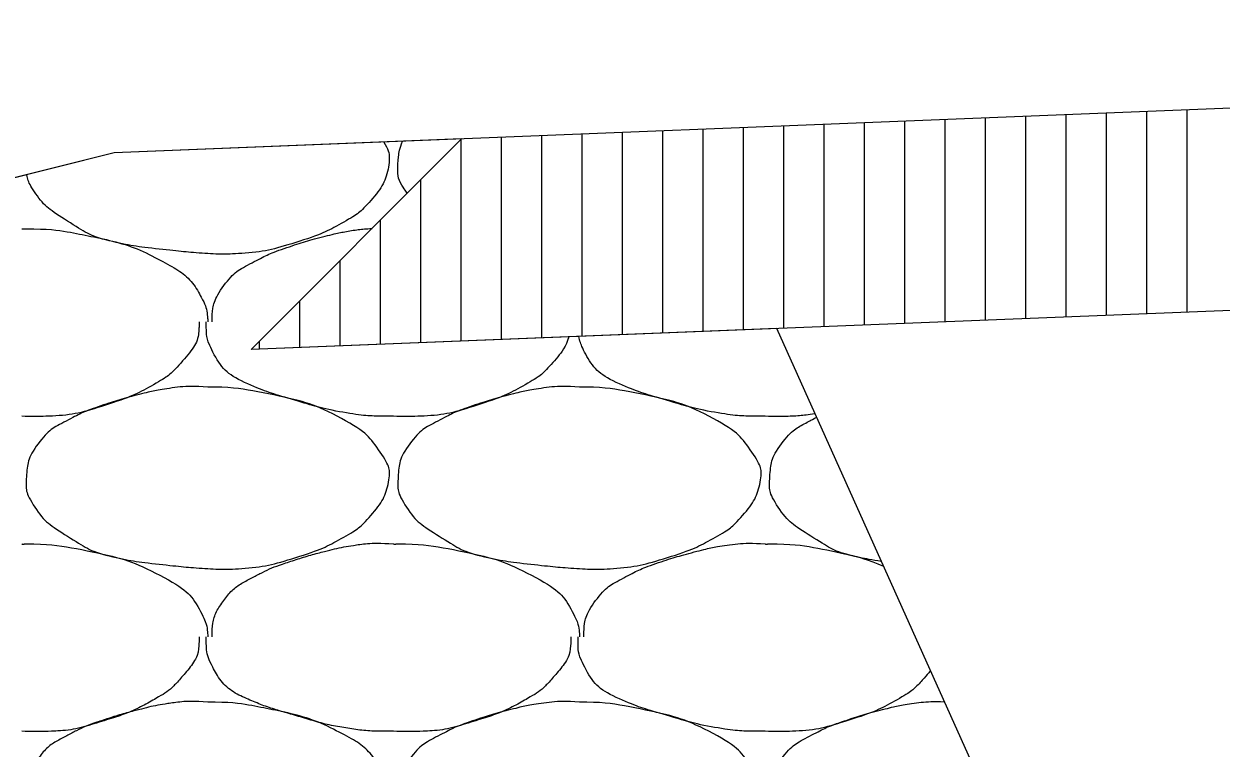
# Model space of a CAD drawing. Extents: x 1373719 to 1374161, y 379835 to 380167.
# Drawn here: x 1373949.606 to 1373951.09, y 380059.488 to 380060.386 of the extents above; entities that cross this region are included whole.
import ezdxf

# ---------------------------------------------------------------- set-up
doc = ezdxf.new("R2010")
doc.units = 0
for name, color, linetype in [('ACHM Surface', 7, 'Continuous'), ('Aggregate Base Course', 7, 'Continuous'), ('SIGNATURE', 7, 'Continuous')]:
    doc.layers.add(name, color=color, linetype=linetype)

msp = doc.modelspace()

# ---------------------------------------------------------------- linework, layer by layer
for p, q in [((1373953.7147, 380060.3855), (1373949.7179, 380060.2256)), ((1373950.1486, 380060.2429), (1373949.8879, 380059.9821)), ((1373949.7179, 380060.2256), (1373933.7145, 380056.2248))]:
    msp.add_line(p, q)
msp.add_lwpolyline([(1373964.7191, 380060.3555), (1373954.7426, 380060.1559), (1373953.7749, 380060.1371), (1373951.6848, 380060.0535), (1373949.8879, 380059.9821)])
at = {"layer": 'ACHM Surface'}
for p, q in [((1373950.798, 380060.0183), (1373950.798, 380060.2689)), ((1373950.848, 380060.0202), (1373950.848, 380060.2709)), ((1373950.898, 380060.0222), (1373950.898, 380060.2729)), ((1373950.948, 380060.0242), (1373950.948, 380060.2749)), ((1373950.998, 380060.0262), (1373950.998, 380060.2769)), ((1373951.048, 380060.0282), (1373951.048, 380060.2789)), ((1373950.398, 380060.0024), (1373950.398, 380060.2529)), ((1373950.448, 380060.0044), (1373950.448, 380060.2549)), ((1373950.498, 380060.0064), (1373950.498, 380060.2569)), ((1373950.548, 380060.0083), (1373950.548, 380060.2589)), ((1373950.598, 380060.0103), (1373950.598, 380060.2609)), ((1373950.648, 380060.0123), (1373950.648, 380060.2629)), ((1373950.698, 380060.0143), (1373950.698, 380060.2649)), ((1373950.748, 380060.0163), (1373950.748, 380060.2669)), ((1373950.148, 380059.9925), (1373950.148, 380060.2422)), ((1373950.198, 380059.9944), (1373950.198, 380060.2449)), ((1373950.248, 380059.9964), (1373950.248, 380060.2469)), ((1373950.298, 380059.9984), (1373950.298, 380060.2489)), ((1373950.348, 380060.0004), (1373950.348, 380060.2509)), ((1373950.098, 380059.9905), (1373950.098, 380060.1922)), ((1373950.048, 380059.9885), (1373950.048, 380060.1422)), ((1373949.998, 380059.9865), (1373949.998, 380060.0922)), ((1373949.948, 380059.9845), (1373949.948, 380060.0422)), ((1373949.898, 380059.9825), (1373949.898, 380059.9922))]:
    msp.add_line(p, q, dxfattribs=at)
at = {"layer": 'Aggregate Base Course'}
for points, degree in [([(1373950.0521, 380060.239), (1373950.0576, 380060.2306), (1373950.0605, 380060.2209), (1373950.056, 380060.1955), (1373950.0472, 380060.1787), (1373950.0254, 380060.1544), (1373950.017, 380060.148), (1373949.9887, 380060.1319), (1373949.9708, 380060.1233), (1373949.9255, 380060.1089), (1373949.8999, 380060.1025), (1373949.8604, 380060.1), (1373949.8472, 380060.0999), (1373949.8142, 380060.1021), (1373949.7944, 380060.1041), (1373949.7528, 380060.1086), (1373949.7313, 380060.112), (1373949.6922, 380060.1211), (1373949.677, 380060.1305), (1373949.6433, 380060.1516), (1373949.6288, 380060.1625), (1373949.6126, 380060.1873), (1373949.6106, 380060.1929), (1373949.6097, 380060.1986)], 3), ([(1373950.0813, 380060.1756), (1373950.0799, 380060.1776), (1373950.0784, 380060.1796), (1373950.0705, 380060.1917), (1373950.0692, 380060.2023), (1373950.0703, 380060.2216), (1373950.0718, 380060.2309), (1373950.0754, 380060.24)], 3), ([(1373949.6036, 380060.1314), (1373949.6054, 380060.1313), (1373949.6072, 380060.1315), (1373949.609, 380060.1314)], 2), ([(1373949.609, 380060.1314), (1373949.6354, 380060.1318), (1373949.6618, 380060.1278), (1373949.6882, 380060.1224), (1373949.7204, 380060.1158), (1373949.7501, 380060.106), (1373949.78, 380060.09), (1373949.7999, 380060.0793), (1373949.8158, 380060.0654), (1373949.8268, 380060.045), (1373949.8315, 380060.0362), (1373949.8333, 380060.0273), (1373949.834, 380060.018), (1373949.8341, 380060.0174), (1373949.8341, 380060.0168), (1373949.834, 380060.0162)], 3), ([(1373949.8394, 380060.0162), (1373949.8394, 380060.0168), (1373949.8394, 380060.0174), (1373949.8397, 380060.0332), (1373949.844, 380060.0478), (1373949.8637, 380060.0748), (1373949.876, 380060.0828), (1373949.9017, 380060.0962), (1373949.9133, 380060.102), (1373949.9437, 380060.1123), (1373949.9615, 380060.1177), (1373949.9911, 380060.1254), (1373950.0025, 380060.1278), (1373950.0219, 380060.1309), (1373950.0298, 380060.1316), (1373950.0377, 380060.132)], 3), ([(1373949.8232, 380060.0162), (1373949.8233, 380060.0144), (1373949.8233, 380060.0126), (1373949.8225, 380059.9926), (1373949.811, 380059.9768), (1373949.7898, 380059.953), (1373949.7812, 380059.9464), (1373949.7529, 380059.9303), (1373949.735, 380059.9217), (1373949.6897, 380059.9073), (1373949.6642, 380059.9002), (1373949.6264, 380059.8988), (1373949.615, 380059.8987), (1373949.6036, 380059.8992)], 3), ([(1373950.0644, 380059.8992), (1373950.062, 380059.8992), (1373950.0596, 380059.8992), (1373950.0373, 380059.8992), (1373950.0175, 380059.9011), (1373949.9768, 380059.9084), (1373949.9567, 380059.9148), (1373949.9186, 380059.9258), (1373949.9015, 380059.9315), (1373949.8654, 380059.947), (1373949.8495, 380059.9608), (1373949.8342, 380059.9902), (1373949.8322, 380060.0003), (1373949.8322, 380060.0126), (1373949.8322, 380060.0144), (1373949.8322, 380060.0162)], 3), ([(1373950.2817, 380059.9978), (1373950.2776, 380059.9849), (1373950.2686, 380059.9732), (1373950.2506, 380059.953), (1373950.242, 380059.9464), (1373950.2137, 380059.9303), (1373950.1958, 380059.9217), (1373950.1505, 380059.9073), (1373950.125, 380059.9002), (1373950.0872, 380059.8988), (1373950.0758, 380059.8987), (1373950.0644, 380059.8992)], 3), ([(1373950.5252, 380059.8992), (1373950.5228, 380059.8992), (1373950.5204, 380059.8992), (1373950.4981, 380059.8992), (1373950.4783, 380059.9011), (1373950.4376, 380059.9084), (1373950.4175, 380059.9148), (1373950.3794, 380059.9258), (1373950.3623, 380059.9315), (1373950.3262, 380059.947), (1373950.3103, 380059.9608), (1373950.2971, 380059.9862), (1373950.2952, 380059.9922), (1373950.2941, 380059.9983)], 3), ([(1373949.834, 380059.9352), (1373949.8604, 380059.9356), (1373949.8868, 380059.9316), (1373949.9454, 380059.9196), (1373949.9751, 380059.9098), (1373950.0249, 380059.8831), (1373950.0386, 380059.8687), (1373950.0575, 380059.8403), (1373950.0606, 380059.8304), (1373950.056, 380059.8049), (1373950.0472, 380059.7881), (1373950.0254, 380059.7638), (1373950.017, 380059.7574), (1373949.9887, 380059.7413), (1373949.9708, 380059.7327), (1373949.9255, 380059.7183), (1373949.8999, 380059.7119), (1373949.8604, 380059.7094), (1373949.8472, 380059.7093), (1373949.8142, 380059.7115), (1373949.7944, 380059.7135), (1373949.7528, 380059.718), (1373949.7313, 380059.7214), (1373949.6922, 380059.7305), (1373949.677, 380059.7399), (1373949.6433, 380059.761), (1373949.6288, 380059.7719), (1373949.6097, 380059.8011), (1373949.6084, 380059.8117), (1373949.6098, 380059.8364), (1373949.6129, 380059.8511), (1373949.634, 380059.8791), (1373949.6456, 380059.8866), (1373949.6713, 380059.9), (1373949.6829, 380059.9058), (1373949.7133, 380059.9161), (1373949.7311, 380059.9215), (1373949.7607, 380059.9292), (1373949.7721, 380059.9316), (1373949.8003, 380059.936), (1373949.8173, 380059.9367), (1373949.834, 380059.9352)], 3), ([(1373950.2948, 380059.9352), (1373950.3212, 380059.9356), (1373950.3476, 380059.9316), (1373950.4062, 380059.9196), (1373950.4359, 380059.9098), (1373950.4857, 380059.8831), (1373950.4994, 380059.8687), (1373950.5183, 380059.8403), (1373950.5214, 380059.8304), (1373950.5168, 380059.8049), (1373950.508, 380059.7881), (1373950.4862, 380059.7638), (1373950.4778, 380059.7574), (1373950.4495, 380059.7413), (1373950.4316, 380059.7327), (1373950.3863, 380059.7183), (1373950.3607, 380059.7119), (1373950.3212, 380059.7094), (1373950.308, 380059.7093), (1373950.275, 380059.7115), (1373950.2552, 380059.7135), (1373950.2136, 380059.718), (1373950.1921, 380059.7214), (1373950.153, 380059.7305), (1373950.1378, 380059.7399), (1373950.1041, 380059.761), (1373950.0896, 380059.7719), (1373950.0705, 380059.8011), (1373950.0692, 380059.8117), (1373950.0706, 380059.8364), (1373950.0737, 380059.8511), (1373950.0948, 380059.8791), (1373950.1064, 380059.8866), (1373950.1321, 380059.9), (1373950.1437, 380059.9058), (1373950.1741, 380059.9161), (1373950.1919, 380059.9215), (1373950.2215, 380059.9292), (1373950.2329, 380059.9316), (1373950.2611, 380059.936), (1373950.2781, 380059.9367), (1373950.2948, 380059.9352)], 3), ([(1373950.587, 380059.9023), (1373950.5779, 380059.9007), (1373950.5687, 380059.8996), (1373950.548, 380059.8988), (1373950.5366, 380059.8987), (1373950.5252, 380059.8992)], 3), ([(1373950.6692, 380059.7192), (1373950.6566, 380059.7211), (1373950.644, 380059.7235), (1373950.6138, 380059.7305), (1373950.5986, 380059.7399), (1373950.5649, 380059.761), (1373950.5504, 380059.7719), (1373950.5313, 380059.8011), (1373950.53, 380059.8117), (1373950.5314, 380059.8364), (1373950.5345, 380059.8511), (1373950.5556, 380059.8791), (1373950.5672, 380059.8866), (1373950.5837, 380059.8952), (1373950.5863, 380059.8966), (1373950.589, 380059.8979)], 3), ([(1373949.6036, 380059.7408), (1373949.6054, 380059.7407), (1373949.6072, 380059.7409), (1373949.609, 380059.7408)], 2), ([(1373949.609, 380059.7408), (1373949.6354, 380059.7412), (1373949.6618, 380059.7372), (1373949.7204, 380059.7252), (1373949.7501, 380059.7154), (1373949.7999, 380059.6887), (1373949.8158, 380059.6748), (1373949.8315, 380059.6456), (1373949.8333, 380059.6367), (1373949.8341, 380059.6268), (1373949.8341, 380059.6262), (1373949.834, 380059.6256)], 3), ([(1373949.8394, 380059.6256), (1373949.8394, 380059.6262), (1373949.8394, 380059.6268), (1373949.8394, 380059.6274), (1373949.8397, 380059.6426), (1373949.844, 380059.6572), (1373949.8538, 380059.6706), (1373949.8637, 380059.6842), (1373949.876, 380059.6922), (1373949.8898, 380059.6994), (1373949.9017, 380059.7056), (1373949.9133, 380059.7114), (1373949.9258, 380059.7156), (1373949.9437, 380059.7217), (1373949.9615, 380059.7271), (1373949.9798, 380059.7318), (1373949.9911, 380059.7348), (1373950.0025, 380059.7372), (1373950.014, 380059.739), (1373950.0307, 380059.7416), (1373950.0477, 380059.7423), (1373950.0644, 380059.7408)], 3), ([(1373950.0644, 380059.7408), (1373950.0662, 380059.7407), (1373950.068, 380059.7409), (1373950.0698, 380059.7408)], 2), ([(1373950.0698, 380059.7408), (1373950.0962, 380059.7412), (1373950.1226, 380059.7372), (1373950.1812, 380059.7252), (1373950.2109, 380059.7154), (1373950.2607, 380059.6887), (1373950.2766, 380059.6748), (1373950.2923, 380059.6456), (1373950.2941, 380059.6367), (1373950.2949, 380059.6268), (1373950.2949, 380059.6262), (1373950.2948, 380059.6256)], 3), ([(1373950.3002, 380059.6256), (1373950.3002, 380059.6262), (1373950.3002, 380059.6268), (1373950.3005, 380059.6426), (1373950.3048, 380059.6572), (1373950.3245, 380059.6842), (1373950.3368, 380059.6922), (1373950.3625, 380059.7056), (1373950.3741, 380059.7114), (1373950.4045, 380059.7217), (1373950.4223, 380059.7271), (1373950.4519, 380059.7348), (1373950.4633, 380059.7372), (1373950.4915, 380059.7416), (1373950.5085, 380059.7423), (1373950.5252, 380059.7408)], 3), ([(1373950.5252, 380059.7408), (1373950.527, 380059.7407), (1373950.5288, 380059.7409), (1373950.5306, 380059.7408)], 2), ([(1373950.5306, 380059.7408), (1373950.557, 380059.7412), (1373950.5834, 380059.7372), (1373950.6313, 380059.7274), (1373950.6517, 380059.7216), (1373950.6718, 380059.7134)], 3), ([(1373949.8232, 380059.6256), (1373949.8233, 380059.6238), (1373949.8233, 380059.622), (1373949.8232, 380059.6202), (1373949.8225, 380059.602), (1373949.811, 380059.5862), (1373949.798, 380059.5716), (1373949.7898, 380059.5624), (1373949.7812, 380059.5558), (1373949.771, 380059.55), (1373949.7529, 380059.5397), (1373949.735, 380059.5311), (1373949.7152, 380059.5248), (1373949.6897, 380059.5167), (1373949.6642, 380059.5096), (1373949.6378, 380059.5086), (1373949.6264, 380059.5082), (1373949.615, 380059.5081), (1373949.6036, 380059.5086)], 3), ([(1373950.0644, 380059.5086), (1373950.062, 380059.5086), (1373950.0596, 380059.5086), (1373950.0572, 380059.5086), (1373950.0373, 380059.5086), (1373950.0175, 380059.5105), (1373949.9978, 380059.514), (1373949.9768, 380059.5178), (1373949.9567, 380059.5242), (1373949.9363, 380059.5301), (1373949.9186, 380059.5352), (1373949.9015, 380059.5409), (1373949.8844, 380059.5482), (1373949.8654, 380059.5564), (1373949.8495, 380059.5702), (1373949.8394, 380059.5896), (1373949.8342, 380059.5996), (1373949.8322, 380059.6097), (1373949.8322, 380059.6202), (1373949.8322, 380059.622), (1373949.8322, 380059.6238), (1373949.8322, 380059.6256)], 3), ([(1373950.284, 380059.6256), (1373950.2841, 380059.6238), (1373950.2841, 380059.622), (1373950.284, 380059.6202), (1373950.2833, 380059.602), (1373950.2718, 380059.5862), (1373950.2588, 380059.5716), (1373950.2506, 380059.5624), (1373950.242, 380059.5558), (1373950.2318, 380059.55), (1373950.2137, 380059.5397), (1373950.1958, 380059.5311), (1373950.176, 380059.5248), (1373950.1505, 380059.5167), (1373950.125, 380059.5096), (1373950.0986, 380059.5086), (1373950.0872, 380059.5082), (1373950.0758, 380059.5081), (1373950.0644, 380059.5086)], 3), ([(1373950.5252, 380059.5086), (1373950.5228, 380059.5086), (1373950.5204, 380059.5086), (1373950.4981, 380059.5086), (1373950.4783, 380059.5105), (1373950.4376, 380059.5178), (1373950.4175, 380059.5242), (1373950.3794, 380059.5352), (1373950.3623, 380059.5409), (1373950.3262, 380059.5564), (1373950.3103, 380059.5702), (1373950.295, 380059.5996), (1373950.293, 380059.6097), (1373950.293, 380059.622), (1373950.293, 380059.6238), (1373950.293, 380059.6256)], 3), ([(1373950.7299, 380059.5841), (1373950.7267, 380059.5798), (1373950.7232, 380059.5757), (1373950.7114, 380059.5624), (1373950.7028, 380059.5558), (1373950.6745, 380059.5397), (1373950.6566, 380059.5311), (1373950.6113, 380059.5167), (1373950.5858, 380059.5096), (1373950.548, 380059.5082), (1373950.5366, 380059.5081), (1373950.5252, 380059.5086)], 3), ([(1373949.834, 380059.5446), (1373949.8604, 380059.545), (1373949.8868, 380059.541), (1373949.9132, 380059.5356), (1373949.9454, 380059.529), (1373949.9751, 380059.5192), (1373950.005, 380059.5032), (1373950.0249, 380059.4925), (1373950.0386, 380059.4781), (1373950.0518, 380059.4582), (1373950.0575, 380059.4497), (1373950.0606, 380059.4398), (1373950.059, 380059.4312), (1373950.056, 380059.4143), (1373950.0472, 380059.3975), (1373950.0338, 380059.3826), (1373950.0254, 380059.3732), (1373950.017, 380059.3668), (1373950.0068, 380059.361), (1373949.9887, 380059.3507), (1373949.9708, 380059.3421), (1373949.951, 380059.3358), (1373949.9255, 380059.3277), (1373949.8999, 380059.3213), (1373949.8736, 380059.3196), (1373949.8604, 380059.3188), (1373949.8472, 380059.3187), (1373949.834, 380059.3196), (1373949.8142, 380059.3209), (1373949.7944, 380059.3229), (1373949.7746, 380059.325), (1373949.7528, 380059.3274), (1373949.7313, 380059.3308), (1373949.7098, 380059.3358), (1373949.6922, 380059.3399), (1373949.677, 380059.3493), (1373949.6612, 380059.3592), (1373949.6433, 380059.3704), (1373949.6288, 380059.3813), (1373949.6162, 380059.4006), (1373949.6097, 380059.4105), (1373949.6084, 380059.4211), (1373949.609, 380059.4312), (1373949.6098, 380059.4458), (1373949.6129, 380059.4605), (1373949.6234, 380059.4744), (1373949.634, 380059.4885), (1373949.6456, 380059.496), (1373949.6594, 380059.5032), (1373949.6713, 380059.5094), (1373949.6829, 380059.5152), (1373949.6954, 380059.5194), (1373949.7133, 380059.5255), (1373949.7311, 380059.5309), (1373949.7494, 380059.5356), (1373949.7607, 380059.5386), (1373949.7721, 380059.541), (1373949.7836, 380059.5428), (1373949.8003, 380059.5454), (1373949.8173, 380059.5461), (1373949.834, 380059.5446)], 3), ([(1373950.2948, 380059.5446), (1373950.3212, 380059.545), (1373950.3476, 380059.541), (1373950.4062, 380059.529), (1373950.4359, 380059.5192), (1373950.4857, 380059.4925), (1373950.4994, 380059.4781), (1373950.5183, 380059.4497), (1373950.5214, 380059.4398), (1373950.5168, 380059.4143), (1373950.508, 380059.3975), (1373950.4862, 380059.3732), (1373950.4778, 380059.3668), (1373950.4495, 380059.3507), (1373950.4316, 380059.3421), (1373950.3863, 380059.3277), (1373950.3607, 380059.3213), (1373950.3212, 380059.3188), (1373950.308, 380059.3187), (1373950.275, 380059.3209), (1373950.2552, 380059.3229), (1373950.2136, 380059.3274), (1373950.1921, 380059.3308), (1373950.153, 380059.3399), (1373950.1378, 380059.3493), (1373950.1041, 380059.3704), (1373950.0896, 380059.3813), (1373950.0705, 380059.4105), (1373950.0692, 380059.4211), (1373950.0706, 380059.4458), (1373950.0737, 380059.4605), (1373950.0948, 380059.4885), (1373950.1064, 380059.496), (1373950.1321, 380059.5094), (1373950.1437, 380059.5152), (1373950.1741, 380059.5255), (1373950.1919, 380059.5309), (1373950.2215, 380059.5386), (1373950.2329, 380059.541), (1373950.2611, 380059.5454), (1373950.2781, 380059.5461), (1373950.2948, 380059.5446)], 3), ([(1373950.845, 380059.3279), (1373950.8286, 380059.3237), (1373950.812, 380059.3207), (1373950.782, 380059.3188), (1373950.7688, 380059.3187), (1373950.7358, 380059.3209), (1373950.716, 380059.3229), (1373950.6744, 380059.3274), (1373950.6529, 380059.3308), (1373950.6138, 380059.3399), (1373950.5986, 380059.3493), (1373950.5649, 380059.3704), (1373950.5504, 380059.3813), (1373950.5313, 380059.4105), (1373950.53, 380059.4211), (1373950.5314, 380059.4458), (1373950.5345, 380059.4605), (1373950.5556, 380059.4885), (1373950.5672, 380059.496), (1373950.5929, 380059.5094), (1373950.6045, 380059.5152), (1373950.6349, 380059.5255), (1373950.6527, 380059.5309), (1373950.6823, 380059.5386), (1373950.6937, 380059.541), (1373950.7191, 380059.545), (1373950.7333, 380059.5458), (1373950.7474, 380059.5452)], 3)]:
    msp.add_open_spline(points, degree=degree, dxfattribs=at)
at = {"layer": 'SIGNATURE'}
msp.add_lwpolyline([(1373943.3975, 380058.6456), (1373951.0824, 380058.7993), (1373950.5395, 380060.008), (1373949.8879, 380059.9821), (1373950.1486, 380060.2429), (1373949.7179, 380060.2256), (1373947.3392, 380059.631)], close=True, dxfattribs=at)

doc.saveas('drawing.dxf')
